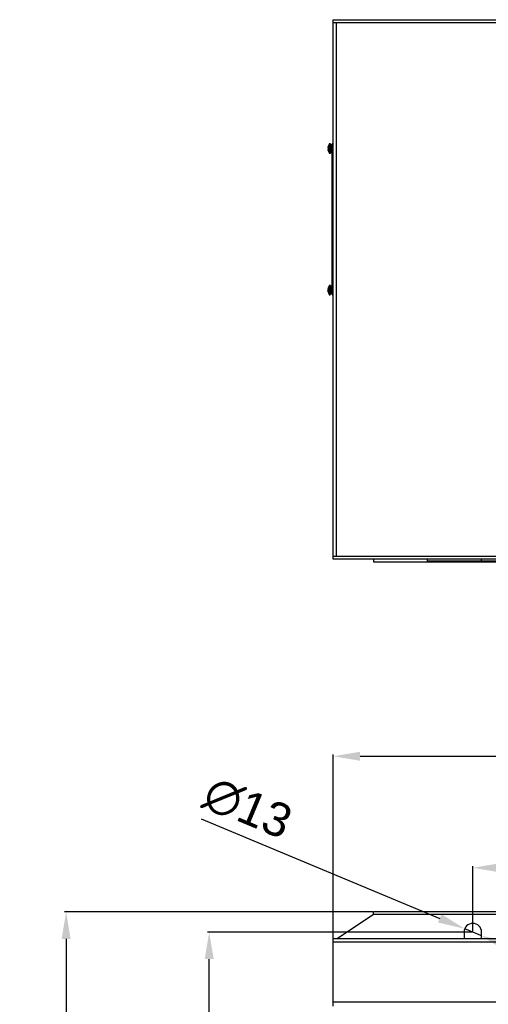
# Model space of a CAD drawing. Header units: millimetres. Extents: x 1117 to 38156, y -1945 to 7303.
# Tile 708 of 831: x 25238 to 25585, y 5861 to 6591. Entities that reach past the tile are written whole.
import ezdxf

# ---------------------------------------------------------------- set-up
doc = ezdxf.new("R2010")
doc.units = ezdxf.units.MM
doc.styles.get("Standard").update_dxf_attribs({"font": 'arial.ttf'})
doc.dimstyles.new('ISO-25', dxfattribs={"dimtxt": 2.5, "dimasz": 2.5, "dimexe": 1.25, "dimexo": 0.625, "dimtad": 1, "dimtxsty": 'Standard', "dimcen": 2.5, "dimadec": 0, "dimazin": 0, "dimtfac": 1, "dimtmove": 0, "dimatfit": 3, "dimfxl": 0, "dimarcsym": 0})

# ---------------------------------------------------------------- blocks, each defined once
blk = doc.blocks.new('*D231')
at = {"color": 0, "linetype": 'Continuous', "lineweight": -2}
for p, q in [((25573.55, 5915.05), (25573.55, 5963.41)), ((25593.55, 5962.16), (25800.05, 5962.16)), ((25820.05, 5915.05), (25820.05, 5963.41))]:
    blk.add_line(p, q, dxfattribs=at)
at = {"color": 0, "linetype": 'Continuous'}
for points in [[(25593.55, 5965.5), (25593.55, 5958.83), (25573.55, 5962.16)], [(25800.05, 5965.5), (25800.05, 5958.83), (25820.05, 5962.16)]]:
    blk.add_solid(points, dxfattribs=at)
at = {"layer": 'Defpoints', "color": 0, "linetype": 'Continuous'}
for p in [(25820.05, 5962.16), (25573.55, 5914.42), (25820.05, 5914.42)]:
    blk.add_point(p, dxfattribs=at)
at = {"color": 0, "linetype": 'Continuous', "insert": (25696.35, 5996.12), "char_height": 25, "width": 77.1094, "attachment_point": 2, "line_spacing_factor": 0.9}
blk.add_mtext('246.5', dxfattribs=at)
blk = doc.blocks.new('*D233')
at = {"color": 0, "linetype": 'Continuous', "lineweight": -2}
for p, q in [((25499.42, 5929.42), (25270.86, 5929.42)), ((25272.11, 5909.42), (25272.11, 4567.42)), ((25469.42, 4547.42), (25270.86, 4547.42))]:
    blk.add_line(p, q, dxfattribs=at)
at = {"color": 0, "linetype": 'Continuous'}
for points in [[(25268.78, 5909.42), (25275.45, 5909.42), (25272.11, 5929.42)], [(25268.78, 4567.42), (25275.45, 4567.42), (25272.11, 4547.42)]]:
    blk.add_solid(points, dxfattribs=at)
at = {"layer": 'Defpoints', "color": 0, "linetype": 'Continuous'}
for p in [(25500.05, 5929.42), (25272.11, 4547.42), (25470.05, 4547.42)]:
    blk.add_point(p, dxfattribs=at)
at = {"color": 0, "linetype": 'Continuous', "insert": (25238.16, 5370.83), "char_height": 25, "width": 61.6875, "attachment_point": 2, "rotation": 90, "line_spacing_factor": 0.9}
blk.add_mtext('1382', dxfattribs=at)
blk = doc.blocks.new('*D234')
at = {"color": 0, "linetype": 'Continuous', "lineweight": -2}
for p, q in [((25372.34, 5998.43), (25549.09, 5924.63)), ((25579.55, 5911.92), (25567.55, 5916.93)), ((25598, 5904.21), (25616.46, 5896.51))]:
    blk.add_line(p, q, dxfattribs=at)
at = {"color": 0, "linetype": 'Continuous'}
for points in [[(25550.38, 5927.71), (25547.81, 5921.56), (25567.55, 5916.93)], [(25599.29, 5907.29), (25596.72, 5901.14), (25579.55, 5911.92)]]:
    blk.add_solid(points, dxfattribs=at)
at = {"layer": 'Defpoints', "color": 0, "linetype": 'Continuous'}
for p in [(25567.55, 5916.93), (25579.55, 5911.92)]:
    blk.add_point(p, dxfattribs=at)
at = {"color": 0, "linetype": 'Continuous', "insert": (25442.23, 6006.05), "char_height": 25, "width": 58.8438, "attachment_point": 3, "rotation": 337.33744, "line_spacing_factor": 0.9}
blk.add_mtext('∅13', dxfattribs=at)
blk = doc.blocks.new('*D236')
at = {"color": 0, "linetype": 'Continuous', "lineweight": -2}
for p, q in [((25470.05, 5907.55), (25470.05, 6046.1)), ((26170.05, 5907.55), (26170.05, 6046.1)), ((25490.05, 6044.85), (26150.05, 6044.85))]:
    blk.add_line(p, q, dxfattribs=at)
at = {"color": 0, "linetype": 'Continuous'}
for points in [[(25490.05, 6048.18), (25490.05, 6041.51), (25470.05, 6044.85)], [(26150.05, 6048.18), (26150.05, 6041.51), (26170.05, 6044.85)]]:
    blk.add_solid(points, dxfattribs=at)
at = {"layer": 'Defpoints', "color": 0, "linetype": 'Continuous'}
for p in [(26170.05, 6044.85), (25470.05, 5906.92), (26170.05, 5906.92)]:
    blk.add_point(p, dxfattribs=at)
at = {"color": 0, "linetype": 'Continuous', "insert": (25820.01, 6078.81), "char_height": 25, "width": 46.2656, "attachment_point": 2, "line_spacing_factor": 0.9}
blk.add_mtext('700', dxfattribs=at)
blk = doc.blocks.new('*D237')
at = {"color": 0, "linetype": 'Continuous', "lineweight": -2}
for p, q in [((25572.92, 5914.42), (25376.92, 5914.42)), ((25378.17, 4912.87), (25378.17, 5894.42)), ((25572.92, 4892.87), (25376.92, 4892.87))]:
    blk.add_line(p, q, dxfattribs=at)
at = {"color": 0, "linetype": 'Continuous'}
for points in [[(25374.84, 5894.42), (25381.5, 5894.42), (25378.17, 5914.42)], [(25374.84, 4912.87), (25381.5, 4912.87), (25378.17, 4892.87)]]:
    blk.add_solid(points, dxfattribs=at)
at = {"layer": 'Defpoints', "color": 0, "linetype": 'Continuous'}
for p in [(25378.17, 5914.42), (25573.55, 5914.42), (25573.55, 4892.87)]:
    blk.add_point(p, dxfattribs=at)
at = {"color": 0, "linetype": 'Continuous', "insert": (25344.21, 5462.03), "char_height": 25, "width": 107.9531, "attachment_point": 2, "rotation": 90, "line_spacing_factor": 0.9}
blk.add_mtext('1021.55', dxfattribs=at)

msp = doc.modelspace()

# ---------------------------------------------------------------- linework, layer by layer
at = {"color": 7, "linetype": 'Continuous'}
for p, q in [((25470.049, 6193.046), (25470.049, 6591.046)), ((25470.049, 6591.046), (26170.049, 6591.046)), ((25470.049, 6589.046), (26170.049, 6589.046)), ((25472.549, 6193.046), (25472.549, 6589.046)), ((25466.998, 6498.791), (25466.998, 6495.43)), ((25467.434, 6499.046), (25467.434, 6492.046)), ((25467.434, 6499.046), (25467.649, 6499.046)), ((25467.649, 6492.046), (25467.649, 6499.046)), ((25468.149, 6492.546), (25468.149, 6498.546)), ((25468.449, 6498.446), (25469.249, 6498.446)), ((25469.649, 6499.546), (25469.649, 6491.546)), ((25470.049, 6499.546), (25469.649, 6499.546)), ((25466.222, 6495.946), (25466.517, 6495.946)), ((25466.222, 6495.146), (25466.517, 6495.146)), ((25466.517, 6497.686), (25466.506, 6497.694)), ((25466.506, 6493.398), (25466.517, 6493.406)), ((25466.998, 6495.43), (25466.998, 6495.146)), ((25466.998, 6495.146), (25466.998, 6492.301)), ((25467.434, 6492.046), (25467.649, 6492.046)), ((25468.149, 6497.546), (25468.478, 6497.546)), ((25468.149, 6493.546), (25468.671, 6493.546)), ((25468.676, 6493.446), (25468.149, 6493.446)), ((25468.149, 6492.646), (25468.949, 6492.646)), ((25469.539, 6492.662), (25468.739, 6492.662)), ((25468.949, 6492.646), (25468.949, 6492.662)), ((25468.999, 6492.662), (25468.999, 6393.446)), ((25469.326, 6497.546), (25469.649, 6497.546)), ((25469.52, 6493.546), (25469.649, 6493.546)), ((25469.539, 6493.458), (25469.539, 6492.662)), ((25470.049, 6491.546), (25469.649, 6491.546)), ((25466.222, 6390.946), (25466.517, 6390.946)), ((25466.222, 6390.146), (25466.517, 6390.146)), ((25466.517, 6392.686), (25466.506, 6392.694)), ((25466.998, 6393.791), (25466.998, 6387.301)), ((25467.434, 6394.046), (25467.434, 6387.046)), ((25467.434, 6394.046), (25467.649, 6394.046)), ((25467.649, 6387.046), (25467.649, 6394.046)), ((25468.149, 6387.546), (25468.149, 6393.546)), ((25468.149, 6392.546), (25468.478, 6392.546)), ((25468.449, 6393.446), (25469.249, 6393.446)), ((25469.326, 6392.546), (25469.649, 6392.546)), ((25469.649, 6394.546), (25469.649, 6386.546)), ((25470.049, 6394.546), (25469.649, 6394.546)), ((25466.506, 6388.398), (25466.517, 6388.406)), ((25467.434, 6387.046), (25467.649, 6387.046)), ((25468.149, 6388.546), (25468.671, 6388.546)), ((25468.676, 6388.446), (25468.149, 6388.446)), ((25468.149, 6387.646), (25468.949, 6387.646)), ((25469.539, 6387.662), (25468.739, 6387.662)), ((25468.949, 6387.646), (25468.949, 6387.662)), ((25469.52, 6388.546), (25469.649, 6388.546)), ((25469.539, 6388.458), (25469.539, 6387.662)), ((25470.049, 6386.546), (25469.649, 6386.546)), ((25470.049, 6191.046), (25470.049, 6193.046)), ((26170.049, 6193.046), (25470.049, 6193.046)), ((26167.549, 6193.046), (25472.549, 6193.046)), ((26170.049, 6191.046), (25470.049, 6191.046)), ((25500.049, 6191.046), (25500.049, 6189.046)), ((25500.049, 6189.046), (26140.049, 6189.046)), ((25540.049, 6189.546), (25540.049, 6191.046)), ((26100.049, 6189.546), (25540.049, 6189.546)), ((25580.049, 6189.546), (25580.049, 6191.046)), ((25500.049, 5927.422), (25500.049, 5929.422)), ((26140.049, 5929.422), (25500.049, 5929.422)), ((25500.049, 5927.422), (25473.049, 5909.422)), ((26140.049, 5927.422), (25500.049, 5927.422)), ((25567.049, 5914.422), (25567.049, 5909.422)), ((25580.049, 5909.422), (25580.049, 5914.422)), ((25470.049, 5859.422), (25470.049, 5909.422)), ((26170.049, 5909.422), (25470.049, 5909.422)), ((26170.049, 5906.922), (25470.049, 5906.922)), ((26170.049, 5862.422), (25470.049, 5862.422))]:
    msp.add_line(p, q, dxfattribs=at)
for centre, radius, start, end in [((25472.774, 6495.546), 6.625, 150.672847, 161.082876), ((25467.434, 6498.546), 0.5, 90, 150.672831), ((25467.649, 6498.546), 0.5, 0, 90), ((25469.749, 6498.046), 0.75, 97.839378, 147.051853), ((25468.174, 6496.079), 1.981, 177.019694, 178.425421), ((25467.696, 6496.092), 1.503, 178.419341, 179.963008), ((25467.276, 6496.091), 1.082, 179.940906, 181.862883), ((25466.933, 6495.012), 0.739, 175.93984, 178.192319), ((25468.057, 6495.009), 1.863, 181.335529, 182.604912), ((25468.639, 6496.055), 2.446, 176.009737, 177.036571), ((25468.705, 6495.04), 2.512, 182.638517, 184.723851), ((25469.104, 6496.022), 2.912, 174.706788, 176.004203), ((25469.255, 6495.083), 3.063, 184.672077, 185.469037), ((25469.466, 6495.99), 3.275, 174.026238, 174.722405), ((25469.731, 6495.13), 3.542, 185.487394, 187.846333), ((25469.786, 6495.956), 3.598, 172.165047, 174.017018), ((25472.774, 6495.546), 6.613, 161.118227, 172.177921), ((25472.774, 6495.546), 6.613, 187.822079, 198.881773), ((25474.425, 6495.546), 7.919, 179.034446, 180.965282), ((25472.774, 6495.546), 6.625, 198.917124, 209.327168), ((25474.421, 6495.546), 7.915, 178.068775, 179.034482), ((25474.423, 6495.546), 7.916, 180.965297, 181.442511), ((25474.42, 6495.546), 7.913, 181.442505, 181.93099), ((25474.413, 6495.546), 7.907, 177.102719, 178.068787), ((25474.413, 6495.546), 7.907, 181.930914, 182.897272), ((25467.434, 6492.546), 0.5, 209.327169, 270), ((25467.649, 6492.546), 0.5, 270, 0), ((25467.006, 6493.72), 1.185, 350.456924, 351.402701), ((25468.174, 6391.079), 1.981, 177.019694, 178.425421), ((25467.696, 6391.092), 1.503, 178.419341, 179.963008), ((25467.276, 6391.091), 1.082, 179.940906, 181.862883), ((25466.933, 6390.012), 0.739, 175.93984, 178.192319), ((25468.057, 6390.009), 1.863, 181.335529, 182.604912), ((25468.639, 6391.055), 2.446, 176.009737, 177.036571), ((25468.705, 6390.04), 2.512, 182.638517, 184.723851), ((25469.104, 6391.022), 2.912, 174.706788, 176.004203), ((25469.255, 6390.083), 3.063, 184.672077, 185.469037), ((25469.466, 6390.99), 3.275, 174.026238, 174.722405), ((25469.731, 6390.13), 3.542, 185.487394, 187.846333), ((25469.786, 6390.956), 3.598, 172.165047, 174.017018), ((25472.774, 6390.546), 6.613, 161.118227, 172.177921), ((25472.774, 6390.546), 6.613, 187.822079, 198.881773), ((25472.774, 6390.546), 6.625, 150.672847, 161.082876), ((25474.425, 6390.546), 7.919, 179.034446, 180.965282), ((25474.421, 6390.546), 7.915, 178.068775, 179.034482), ((25474.423, 6390.546), 7.916, 180.965297, 181.442511), ((25474.42, 6390.546), 7.913, 181.442505, 181.93099), ((25474.413, 6390.546), 7.907, 177.102719, 178.068787), ((25474.413, 6390.546), 7.907, 181.930914, 182.897272), ((25467.434, 6393.546), 0.5, 90, 150.672831), ((25467.649, 6393.546), 0.5, 0, 90), ((25472.774, 6390.546), 6.625, 198.917124, 209.327168), ((25467.434, 6387.546), 0.5, 209.327169, 270), ((25467.649, 6387.546), 0.5, 270, 0), ((25467.006, 6388.72), 1.185, 350.456924, 351.402701), ((25469.749, 6388.046), 0.75, 211.479094, 262.160622), ((25573.549, 5914.422), 6.5, 0, 180)]:
    msp.add_arc(centre, radius, start, end, dxfattribs=at)
for points, knots in [([(25468.449, 6498.446), (25468.447, 6498.446), (25468.442, 6498.441), (25468.438, 6498.429), (25468.433, 6498.411), (25468.426, 6498.372), (25468.418, 6498.305), (25468.409, 6498.204), (25468.4, 6498.076), (25468.39, 6497.922), (25468.381, 6497.744), (25468.375, 6497.617), (25468.371, 6497.55)], [0, 0, 0, 0, 0.0067338, 0.0201165, 0.0412226, 0.0702342, 0.1519387, 0.264691, 0.4074356, 0.578764, 0.7769538, 1, 1, 1, 1]), ([(25468.526, 6497.55), (25468.523, 6497.617), (25468.517, 6497.744), (25468.507, 6497.922), (25468.498, 6498.076), (25468.488, 6498.204), (25468.479, 6498.305), (25468.471, 6498.372), (25468.464, 6498.411), (25468.459, 6498.429), (25468.455, 6498.441), (25468.451, 6498.446), (25468.449, 6498.446)], [0, 0, 0, 0, 0.2230443, 0.4212333, 0.592562, 0.7353074, 0.8480603, 0.9297655, 0.9587774, 0.9798836, 0.9932663, 1, 1, 1, 1]), ([(25469.326, 6497.55), (25469.323, 6497.617), (25469.317, 6497.744), (25469.307, 6497.922), (25469.298, 6498.076), (25469.288, 6498.204), (25469.279, 6498.305), (25469.271, 6498.372), (25469.264, 6498.411), (25469.259, 6498.429), (25469.255, 6498.441), (25469.251, 6498.446), (25469.249, 6498.446)], [0, 0, 0, 0, 0.2230429, 0.4212303, 0.5925572, 0.7353003, 0.8480502, 0.9297516, 0.9587624, 0.9798704, 0.9932593, 1, 1, 1, 1]), ([(25466.194, 6494.966), (25466.194, 6494.972), (25466.194, 6494.995), (25466.194, 6495.019), (25466.194, 6495.036)], [0, 0, 0, 0, 0.2685553, 1, 1, 1, 1]), ([(25466.196, 6495.065), (25466.196, 6495.069), (25466.198, 6495.086), (25466.2, 6495.102), (25466.202, 6495.113)], [0, 0, 0, 0, 0.2877007, 1, 1, 1, 1]), ([(25466.206, 6495.126), (25466.207, 6495.129), (25466.209, 6495.137), (25466.216, 6495.146), (25466.222, 6495.146)], [0, 0, 0, 0, 0.3556143, 1, 1, 1, 1]), ([(25466.222, 6495.946), (25466.218, 6495.946), (25466.212, 6495.952), (25466.209, 6495.958), (25466.208, 6495.96)], [0, 0, 0, 0, 0.6655839, 1, 1, 1, 1]), ([(25468.175, 6493.523), (25468.173, 6493.512), (25468.169, 6493.493), (25468.163, 6493.468), (25468.158, 6493.453), (25468.151, 6493.446), (25468.149, 6493.446)], [0, 0, 0, 0, 0.411446, 0.711673, 0.9027412, 1, 1, 1, 1]), ([(25468.449, 6497.646), (25468.445, 6497.646), (25468.438, 6497.637), (25468.433, 6497.619), (25468.425, 6497.588), (25468.422, 6497.563), (25468.419, 6497.549)], [0, 0, 0, 0, 0.0921629, 0.282734, 0.5849673, 1, 1, 1, 1]), ([(25468.478, 6497.549), (25468.476, 6497.564), (25468.472, 6497.588), (25468.464, 6497.619), (25468.459, 6497.637), (25468.452, 6497.646), (25468.449, 6497.646)], [0, 0, 0, 0, 0.4149993, 0.7171942, 0.9077745, 1, 1, 1, 1]), ([(25468.599, 6495.546), (25468.589, 6495.764), (25468.57, 6496.178), (25468.545, 6496.676), (25468.524, 6497.028), (25468.51, 6497.24), (25468.495, 6497.41), (25468.484, 6497.508), (25468.478, 6497.549)], [0, 0, 0, 0, 0.3259913, 0.6196673, 0.7450906, 0.8519528, 0.9376141, 1, 1, 1, 1]), ([(25468.599, 6495.546), (25468.587, 6495.906), (25468.565, 6496.574), (25468.54, 6497.242), (25468.526, 6497.55)], [0, 0, 0, 0, 0.53866, 1, 1, 1, 1]), ([(25468.676, 6493.444), (25468.661, 6493.763), (25468.634, 6494.464), (25468.611, 6495.165), (25468.599, 6495.546)], [0, 0, 0, 0, 0.4559309, 1, 1, 1, 1]), ([(25468.739, 6492.662), (25468.735, 6492.673), (25468.729, 6492.703), (25468.722, 6492.756), (25468.714, 6492.828), (25468.703, 6492.96), (25468.69, 6493.167), (25468.681, 6493.344), (25468.676, 6493.444)], [0, 0, 0, 0, 0.0450203, 0.1139872, 0.2066347, 0.3224363, 0.6203723, 1, 1, 1, 1]), ([(25468.957, 6492.657), (25468.956, 6492.654), (25468.954, 6492.65), (25468.95, 6492.646), (25468.949, 6492.646)], [0, 0, 0, 0, 0.6507183, 1, 1, 1, 1]), ([(25469.399, 6495.546), (25469.387, 6495.906), (25469.365, 6496.574), (25469.34, 6497.242), (25469.326, 6497.55)], [0, 0, 0, 0, 0.5386619, 1, 1, 1, 1]), ([(25469.539, 6493.458), (25469.535, 6493.467), (25469.528, 6493.492), (25469.52, 6493.538), (25469.511, 6493.601), (25469.503, 6493.68), (25469.494, 6493.775), (25469.482, 6493.93), (25469.467, 6494.157), (25469.45, 6494.461), (25469.433, 6494.802), (25469.416, 6495.168), (25469.404, 6495.419), (25469.399, 6495.546)], [0, 0, 0, 0, 0.0143896, 0.0368043, 0.0671764, 0.1053035, 0.1508864, 0.2035562, 0.3283682, 0.4756021, 0.6403522, 0.8171203, 1, 1, 1, 1]), ([(25469.539, 6492.662), (25469.535, 6492.675), (25469.528, 6492.71), (25469.52, 6492.773), (25469.511, 6492.86), (25469.503, 6492.969), (25469.494, 6493.1), (25469.482, 6493.315), (25469.467, 6493.627), (25469.45, 6494.048), (25469.433, 6494.518), (25469.416, 6495.024), (25469.404, 6495.37), (25469.399, 6495.546)], [0, 0, 0, 0, 0.0141184, 0.036378, 0.0666562, 0.1047275, 0.1502846, 0.2029513, 0.3278076, 0.4751386, 0.6400236, 0.8169502, 1, 1, 1, 1]), ([(25466.194, 6389.966), (25466.194, 6389.972), (25466.194, 6389.995), (25466.194, 6390.019), (25466.194, 6390.036)], [0, 0, 0, 0, 0.2685553, 1, 1, 1, 1]), ([(25466.196, 6390.065), (25466.196, 6390.069), (25466.198, 6390.086), (25466.2, 6390.102), (25466.202, 6390.113)], [0, 0, 0, 0, 0.2877007, 1, 1, 1, 1]), ([(25466.206, 6390.126), (25466.207, 6390.129), (25466.209, 6390.137), (25466.216, 6390.146), (25466.222, 6390.146)], [0, 0, 0, 0, 0.3556143, 1, 1, 1, 1]), ([(25466.222, 6390.946), (25466.218, 6390.946), (25466.212, 6390.952), (25466.209, 6390.958), (25466.208, 6390.96)], [0, 0, 0, 0, 0.6655839, 1, 1, 1, 1]), ([(25468.449, 6393.446), (25468.447, 6393.446), (25468.442, 6393.441), (25468.438, 6393.429), (25468.433, 6393.411), (25468.426, 6393.372), (25468.418, 6393.305), (25468.409, 6393.204), (25468.4, 6393.076), (25468.39, 6392.922), (25468.381, 6392.744), (25468.375, 6392.617), (25468.371, 6392.55)], [0, 0, 0, 0, 0.0067338, 0.0201165, 0.0412226, 0.0702342, 0.1519387, 0.264691, 0.4074356, 0.578764, 0.7769538, 1, 1, 1, 1]), ([(25468.449, 6392.646), (25468.445, 6392.646), (25468.438, 6392.637), (25468.433, 6392.619), (25468.425, 6392.588), (25468.422, 6392.563), (25468.419, 6392.549)], [0, 0, 0, 0, 0.0921629, 0.282734, 0.5849673, 1, 1, 1, 1]), ([(25468.526, 6392.55), (25468.523, 6392.617), (25468.517, 6392.744), (25468.507, 6392.922), (25468.498, 6393.076), (25468.488, 6393.204), (25468.479, 6393.305), (25468.471, 6393.372), (25468.464, 6393.411), (25468.459, 6393.429), (25468.455, 6393.441), (25468.451, 6393.446), (25468.449, 6393.446)], [0, 0, 0, 0, 0.2230443, 0.4212333, 0.592562, 0.7353074, 0.8480603, 0.9297655, 0.9587774, 0.9798836, 0.9932663, 1, 1, 1, 1]), ([(25468.478, 6392.549), (25468.476, 6392.564), (25468.472, 6392.588), (25468.464, 6392.619), (25468.459, 6392.637), (25468.452, 6392.646), (25468.449, 6392.646)], [0, 0, 0, 0, 0.4149993, 0.7171942, 0.9077745, 1, 1, 1, 1]), ([(25468.599, 6390.546), (25468.589, 6390.764), (25468.57, 6391.178), (25468.545, 6391.676), (25468.524, 6392.028), (25468.51, 6392.24), (25468.495, 6392.41), (25468.484, 6392.508), (25468.478, 6392.549)], [0, 0, 0, 0, 0.3259913, 0.6196673, 0.7450906, 0.8519528, 0.9376141, 1, 1, 1, 1]), ([(25468.599, 6390.546), (25468.587, 6390.906), (25468.565, 6391.574), (25468.54, 6392.242), (25468.526, 6392.55)], [0, 0, 0, 0, 0.53866, 1, 1, 1, 1]), ([(25468.676, 6388.444), (25468.661, 6388.763), (25468.634, 6389.464), (25468.611, 6390.165), (25468.599, 6390.546)], [0, 0, 0, 0, 0.4559309, 1, 1, 1, 1]), ([(25469.326, 6392.55), (25469.323, 6392.617), (25469.317, 6392.744), (25469.307, 6392.922), (25469.298, 6393.076), (25469.288, 6393.204), (25469.279, 6393.305), (25469.271, 6393.372), (25469.264, 6393.411), (25469.259, 6393.429), (25469.255, 6393.441), (25469.251, 6393.446), (25469.249, 6393.446)], [0, 0, 0, 0, 0.2230429, 0.4212303, 0.5925572, 0.7353003, 0.8480502, 0.9297516, 0.9587624, 0.9798704, 0.9932593, 1, 1, 1, 1]), ([(25469.399, 6390.546), (25469.387, 6390.906), (25469.365, 6391.574), (25469.34, 6392.242), (25469.326, 6392.55)], [0, 0, 0, 0, 0.5386619, 1, 1, 1, 1]), ([(25469.539, 6388.458), (25469.535, 6388.467), (25469.528, 6388.492), (25469.52, 6388.538), (25469.511, 6388.601), (25469.503, 6388.68), (25469.494, 6388.775), (25469.482, 6388.93), (25469.467, 6389.157), (25469.45, 6389.461), (25469.433, 6389.802), (25469.416, 6390.168), (25469.404, 6390.419), (25469.399, 6390.546)], [0, 0, 0, 0, 0.0143896, 0.0368043, 0.0671764, 0.1053035, 0.1508864, 0.2035562, 0.3283682, 0.4756021, 0.6403522, 0.8171203, 1, 1, 1, 1]), ([(25469.539, 6387.662), (25469.535, 6387.675), (25469.528, 6387.71), (25469.52, 6387.773), (25469.511, 6387.86), (25469.503, 6387.969), (25469.494, 6388.1), (25469.482, 6388.315), (25469.467, 6388.627), (25469.45, 6389.048), (25469.433, 6389.518), (25469.416, 6390.024), (25469.404, 6390.37), (25469.399, 6390.546)], [0, 0, 0, 0, 0.0141184, 0.036378, 0.0666562, 0.1047275, 0.1502846, 0.2029513, 0.3278076, 0.4751386, 0.6400236, 0.8169502, 1, 1, 1, 1]), ([(25468.175, 6388.523), (25468.173, 6388.512), (25468.169, 6388.493), (25468.163, 6388.468), (25468.158, 6388.453), (25468.151, 6388.446), (25468.149, 6388.446)], [0, 0, 0, 0, 0.411446, 0.711673, 0.9027412, 1, 1, 1, 1]), ([(25468.739, 6387.662), (25468.735, 6387.673), (25468.729, 6387.703), (25468.722, 6387.756), (25468.714, 6387.828), (25468.703, 6387.96), (25468.69, 6388.167), (25468.681, 6388.344), (25468.676, 6388.444)], [0, 0, 0, 0, 0.0450203, 0.1139872, 0.2066347, 0.3224363, 0.6203723, 1, 1, 1, 1]), ([(25468.957, 6387.657), (25468.956, 6387.654), (25468.954, 6387.65), (25468.95, 6387.646), (25468.949, 6387.646)], [0, 0, 0, 0, 0.6507183, 1, 1, 1, 1])]:
    msp.add_open_spline(points, degree=3, knots=knots, dxfattribs=at)
for points in [[(25466.196, 6496.022), (25466.195, 6496.033), (25466.195, 6496.045), (25466.194, 6496.056)], [(25466.199, 6495.998), (25466.198, 6496.006), (25466.197, 6496.014), (25466.196, 6496.022)], [(25466.204, 6495.971), (25466.202, 6495.98), (25466.2, 6495.989), (25466.199, 6495.998)], [(25466.202, 6495.113), (25466.203, 6495.117), (25466.204, 6495.122), (25466.206, 6495.126)], [(25466.208, 6495.96), (25466.207, 6495.963), (25466.205, 6495.967), (25466.204, 6495.971)], [(25466.196, 6391.022), (25466.195, 6391.033), (25466.195, 6391.045), (25466.194, 6391.056)], [(25466.199, 6390.998), (25466.198, 6391.006), (25466.197, 6391.014), (25466.196, 6391.022)], [(25466.204, 6390.971), (25466.202, 6390.98), (25466.2, 6390.989), (25466.199, 6390.998)], [(25466.202, 6390.113), (25466.203, 6390.117), (25466.204, 6390.122), (25466.206, 6390.126)], [(25466.208, 6390.96), (25466.207, 6390.963), (25466.205, 6390.967), (25466.204, 6390.971)]]:
    msp.add_open_spline(points, degree=3, dxfattribs=at)

# ---------------------------------------------------------------- dimensions: what is measured, and where the dimension line sits
at = {"linetype": 'Continuous'}
for base, p1, p2, picture, middle in [((26170.049, 6044.847), (25470.049, 5906.922), (26170.049, 5906.922), '*D236', (25820.008, 6044.847)), ((25820.049, 5962.164), (25573.549, 5914.422), (25820.049, 5914.422), '*D231', (25696.347, 5962.164))]:
    dim = msp.add_linear_dim(base=base, p1=p1, p2=p2, dimstyle='ISO-25', override={"dimtxt": 25, "dimasz": 20, "dimdsep": 46}, dxfattribs=at)
    dim.commit()
    dim.dimension.update_dxf_attribs({"geometry": picture, "text_midpoint": middle, "dimtype": 160})
dim = msp.add_diameter_dim_2p(p1=(25579.547, 5911.918), p2=(25567.55, 5916.927), dimstyle='ISO-25', override={"dimtxt": 25, "dimasz": 20, "dimdsep": 46}, dxfattribs=at)
dim.commit()
dim.dimension.update_dxf_attribs({"geometry": '*D234', "text_midpoint": (25401.995, 5986.053), "dimtype": 163})
for base, p1, p2, angle, picture, middle in [((25272.114, 4547.422), (25500.049, 5929.422), (25470.049, 4547.422), 270, '*D233', (25272.114, 5370.831)), ((25378.171, 5914.422), (25573.549, 4892.872), (25573.549, 5914.422), 90, '*D237', (25378.171, 5462.025))]:
    dim = msp.add_linear_dim(base=base, p1=p1, p2=p2, angle=angle, dimstyle='ISO-25', override={"dimtxt": 25, "dimasz": 20, "dimdsep": 46}, dxfattribs=at)
    dim.commit()
    dim.dimension.update_dxf_attribs({"geometry": picture, "text_midpoint": middle, "dimtype": 160})

doc.saveas('drawing.dxf')
